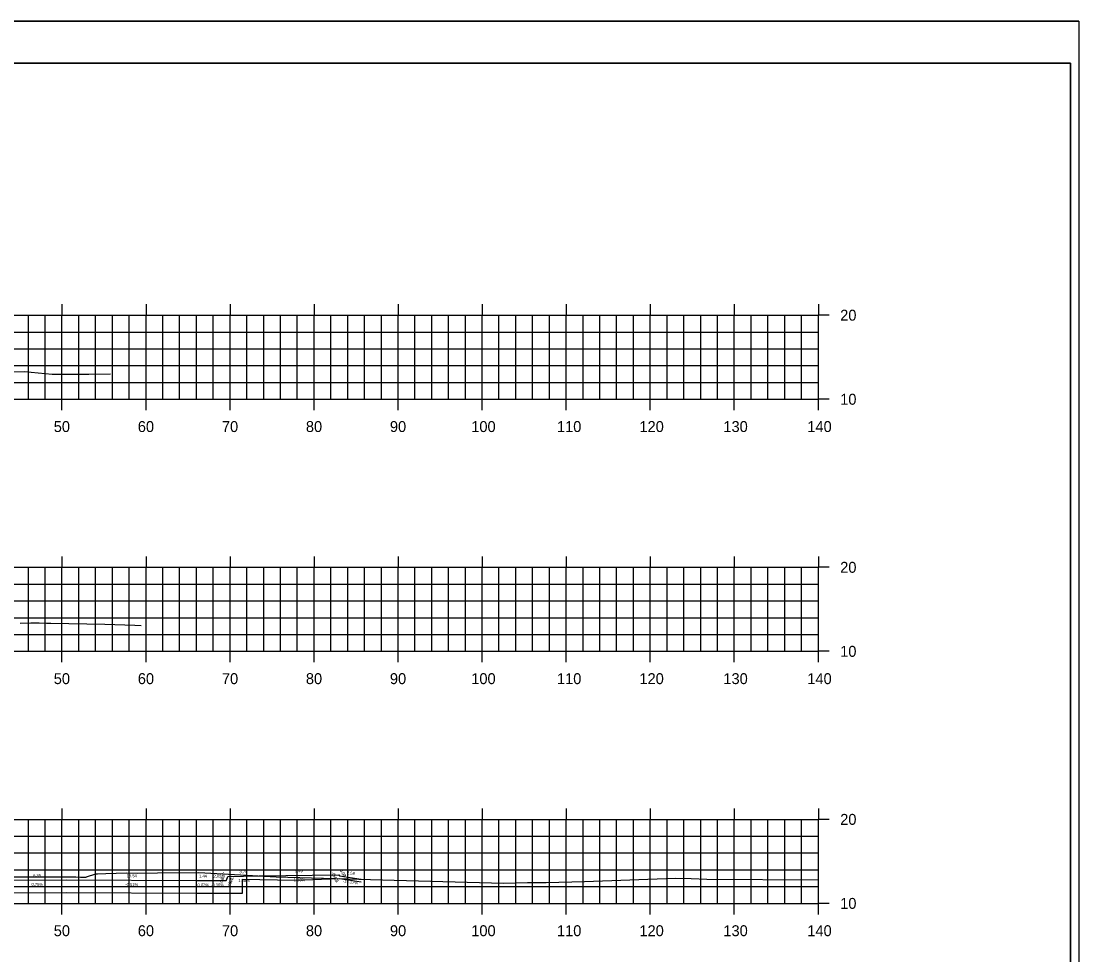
# Model space of a CAD drawing. Extents: x 40011 to 50684, y 49949 to 72236.
# Drawn here: x 41837.1 to 41963, y 69083.5 to 69194.6 of the extents above; entities that cross this region are included whole.
import ezdxf

# ---------------------------------------------------------------- set-up
doc = ezdxf.new("R2010")
doc.units = 0
for name, color, linetype in [('1', 7, 'Continuous'), ('10', 7, 'Continuous'), ('41', 7, 'Continuous'), ('51', 7, 'Continuous'), ('53', 7, 'Continuous'), ('55', 7, 'Continuous'), ('57', 7, 'Continuous'), ('58', 7, 'Continuous'), ('59', 7, 'Continuous'), ('60', 7, 'Continuous')]:
    doc.layers.add(name, color=color, linetype=linetype)

msp = doc.modelspace()

# ---------------------------------------------------------------- linework, layer by layer
at = {"layer": '1'}
for p, q in [((41962.98, 69194.6), (41613.59, 69194.6)), ((41961.98, 69189.6), (41631.98, 69189.6)), ((41961.98, 68979.6), (41961.98, 69189.6))]:
    msp.add_line(p, q, dxfattribs=at)
at = {"layer": '41'}
for points in [[(41613.59, 69194.6), (41962.98, 69194.6), (41962.98, 68974.6), (41613.59, 68974.6)], [(41631.98, 69189.6), (41961.98, 69189.6), (41961.98, 68979.6), (41631.98, 68979.6)]]:
    msp.add_lwpolyline(points, close=True, dxfattribs=at)
at = {"layer": '51'}
for p, q in [((41837.98, 69149.6), (41837.98, 69159.6)), ((41839.98, 69149.6), (41839.98, 69159.6)), ((41843.98, 69149.6), (41843.98, 69159.6)), ((41845.98, 69149.6), (41845.98, 69159.6)), ((41847.98, 69149.6), (41847.98, 69159.6)), ((41849.98, 69149.6), (41849.98, 69159.6)), ((41853.98, 69149.6), (41853.98, 69159.6)), ((41855.98, 69149.6), (41855.98, 69159.6)), ((41857.98, 69149.6), (41857.98, 69159.6)), ((41859.98, 69149.6), (41859.98, 69159.6)), ((41863.98, 69149.6), (41863.98, 69159.6)), ((41865.98, 69149.6), (41865.98, 69159.6)), ((41867.98, 69149.6), (41867.98, 69159.6)), ((41869.98, 69149.6), (41869.98, 69159.6)), ((41873.98, 69149.6), (41873.98, 69159.6)), ((41875.98, 69149.6), (41875.98, 69159.6)), ((41877.98, 69149.6), (41877.98, 69159.6)), ((41879.98, 69149.6), (41879.98, 69159.6)), ((41883.98, 69149.6), (41883.98, 69159.6)), ((41885.98, 69149.6), (41885.98, 69159.6)), ((41887.98, 69149.6), (41887.98, 69159.6)), ((41889.98, 69149.6), (41889.98, 69159.6)), ((41893.98, 69149.6), (41893.98, 69159.6)), ((41895.98, 69149.6), (41895.98, 69159.6)), ((41897.98, 69149.6), (41897.98, 69159.6)), ((41899.98, 69149.6), (41899.98, 69159.6)), ((41903.98, 69149.6), (41903.98, 69159.6)), ((41905.98, 69149.6), (41905.98, 69159.6)), ((41907.98, 69149.6), (41907.98, 69159.6)), ((41909.98, 69149.6), (41909.98, 69159.6)), ((41913.98, 69149.6), (41913.98, 69159.6)), ((41915.98, 69149.6), (41915.98, 69159.6)), ((41917.98, 69149.6), (41917.98, 69159.6)), ((41919.98, 69149.6), (41919.98, 69159.6)), ((41923.98, 69149.6), (41923.98, 69159.6)), ((41925.98, 69149.6), (41925.98, 69159.6)), ((41927.98, 69149.6), (41927.98, 69159.6)), ((41929.98, 69149.6), (41929.98, 69159.6)), ((41931.98, 69149.6), (41931.98, 69159.6)), ((41933.28, 69159.6), (41931.98, 69159.6)), ((41651.98, 69149.6), (41931.98, 69149.6)), ((41841.98, 69148.3), (41841.98, 69149.6)), ((41851.98, 69148.3), (41851.98, 69149.6)), ((41861.98, 69148.3), (41861.98, 69149.6)), ((41871.98, 69148.3), (41871.98, 69149.6)), ((41881.98, 69148.3), (41881.98, 69149.6)), ((41891.98, 69148.3), (41891.98, 69149.6)), ((41901.98, 69148.3), (41901.98, 69149.6)), ((41911.98, 69148.3), (41911.98, 69149.6)), ((41921.98, 69148.3), (41921.98, 69149.6)), ((41931.98, 69148.3), (41931.98, 69149.6)), ((41933.28, 69149.6), (41931.98, 69149.6)), ((41837.98, 69119.6), (41837.98, 69129.6)), ((41839.98, 69119.6), (41839.98, 69129.6)), ((41843.98, 69119.6), (41843.98, 69129.6)), ((41845.98, 69119.6), (41845.98, 69129.6)), ((41847.98, 69119.6), (41847.98, 69129.6)), ((41849.98, 69119.6), (41849.98, 69129.6)), ((41853.98, 69119.6), (41853.98, 69129.6)), ((41855.98, 69119.6), (41855.98, 69129.6)), ((41857.98, 69119.6), (41857.98, 69129.6)), ((41859.98, 69119.6), (41859.98, 69129.6)), ((41863.98, 69119.6), (41863.98, 69129.6)), ((41865.98, 69119.6), (41865.98, 69129.6)), ((41867.98, 69119.6), (41867.98, 69129.6)), ((41869.98, 69119.6), (41869.98, 69129.6)), ((41873.98, 69119.6), (41873.98, 69129.6)), ((41875.98, 69119.6), (41875.98, 69129.6)), ((41877.98, 69119.6), (41877.98, 69129.6)), ((41879.98, 69119.6), (41879.98, 69129.6)), ((41883.98, 69119.6), (41883.98, 69129.6)), ((41885.98, 69119.6), (41885.98, 69129.6)), ((41887.98, 69119.6), (41887.98, 69129.6)), ((41889.98, 69119.6), (41889.98, 69129.6)), ((41893.98, 69119.6), (41893.98, 69129.6)), ((41895.98, 69119.6), (41895.98, 69129.6)), ((41897.98, 69119.6), (41897.98, 69129.6)), ((41899.98, 69119.6), (41899.98, 69129.6)), ((41903.98, 69119.6), (41903.98, 69129.6)), ((41905.98, 69119.6), (41905.98, 69129.6)), ((41907.98, 69119.6), (41907.98, 69129.6)), ((41909.98, 69119.6), (41909.98, 69129.6)), ((41913.98, 69119.6), (41913.98, 69129.6)), ((41915.98, 69119.6), (41915.98, 69129.6)), ((41917.98, 69119.6), (41917.98, 69129.6)), ((41919.98, 69119.6), (41919.98, 69129.6)), ((41923.98, 69119.6), (41923.98, 69129.6)), ((41925.98, 69119.6), (41925.98, 69129.6)), ((41927.98, 69119.6), (41927.98, 69129.6)), ((41929.98, 69119.6), (41929.98, 69129.6)), ((41931.98, 69119.6), (41931.98, 69129.6)), ((41933.28, 69129.6), (41931.98, 69129.6)), ((41651.98, 69119.6), (41931.98, 69119.6)), ((41841.98, 69118.3), (41841.98, 69119.6)), ((41851.98, 69118.3), (41851.98, 69119.6)), ((41861.98, 69118.3), (41861.98, 69119.6)), ((41871.98, 69118.3), (41871.98, 69119.6)), ((41881.98, 69118.3), (41881.98, 69119.6)), ((41891.98, 69118.3), (41891.98, 69119.6)), ((41901.98, 69118.3), (41901.98, 69119.6)), ((41911.98, 69118.3), (41911.98, 69119.6)), ((41921.98, 69118.3), (41921.98, 69119.6)), ((41931.98, 69118.3), (41931.98, 69119.6)), ((41933.28, 69119.6), (41931.98, 69119.6)), ((41837.98, 69089.6), (41837.98, 69099.6)), ((41839.98, 69089.6), (41839.98, 69099.6)), ((41843.98, 69089.6), (41843.98, 69099.6)), ((41845.98, 69089.6), (41845.98, 69099.6)), ((41847.98, 69089.6), (41847.98, 69099.6)), ((41849.98, 69089.6), (41849.98, 69099.6)), ((41853.98, 69089.6), (41853.98, 69099.6)), ((41855.98, 69089.6), (41855.98, 69099.6)), ((41857.98, 69089.6), (41857.98, 69099.6)), ((41859.98, 69089.6), (41859.98, 69099.6)), ((41863.98, 69089.6), (41863.98, 69099.6)), ((41865.98, 69089.6), (41865.98, 69099.6)), ((41867.98, 69089.6), (41867.98, 69099.6)), ((41869.98, 69089.6), (41869.98, 69099.6)), ((41873.98, 69089.6), (41873.98, 69099.6)), ((41875.98, 69089.6), (41875.98, 69099.6)), ((41877.98, 69089.6), (41877.98, 69099.6)), ((41879.98, 69089.6), (41879.98, 69099.6)), ((41883.98, 69089.6), (41883.98, 69099.6)), ((41885.98, 69089.6), (41885.98, 69099.6)), ((41887.98, 69089.6), (41887.98, 69099.6)), ((41889.98, 69089.6), (41889.98, 69099.6)), ((41893.98, 69089.6), (41893.98, 69099.6)), ((41895.98, 69089.6), (41895.98, 69099.6)), ((41897.98, 69089.6), (41897.98, 69099.6)), ((41899.98, 69089.6), (41899.98, 69099.6)), ((41903.98, 69089.6), (41903.98, 69099.6)), ((41905.98, 69089.6), (41905.98, 69099.6)), ((41907.98, 69089.6), (41907.98, 69099.6)), ((41909.98, 69089.6), (41909.98, 69099.6)), ((41913.98, 69089.6), (41913.98, 69099.6)), ((41915.98, 69089.6), (41915.98, 69099.6)), ((41917.98, 69089.6), (41917.98, 69099.6)), ((41919.98, 69089.6), (41919.98, 69099.6)), ((41923.98, 69089.6), (41923.98, 69099.6)), ((41925.98, 69089.6), (41925.98, 69099.6)), ((41927.98, 69089.6), (41927.98, 69099.6)), ((41929.98, 69089.6), (41929.98, 69099.6)), ((41931.98, 69089.6), (41931.98, 69099.6)), ((41933.28, 69099.6), (41931.98, 69099.6)), ((41651.98, 69089.6), (41931.98, 69089.6)), ((41841.98, 69088.3), (41841.98, 69089.6)), ((41851.98, 69088.3), (41851.98, 69089.6)), ((41861.98, 69088.3), (41861.98, 69089.6)), ((41871.98, 69088.3), (41871.98, 69089.6)), ((41881.98, 69088.3), (41881.98, 69089.6)), ((41891.98, 69088.3), (41891.98, 69089.6)), ((41901.98, 69088.3), (41901.98, 69089.6)), ((41911.98, 69088.3), (41911.98, 69089.6)), ((41921.98, 69088.3), (41921.98, 69089.6)), ((41931.98, 69088.3), (41931.98, 69089.6)), ((41933.28, 69089.6), (41931.98, 69089.6))]:
    msp.add_line(p, q, dxfattribs=at)
at = {"layer": '53'}
for p, q in [((41651.98, 69157.6), (41931.98, 69157.6)), ((41651.98, 69155.6), (41931.98, 69155.6)), ((41651.98, 69153.6), (41931.98, 69153.6)), ((41651.98, 69151.6), (41931.98, 69151.6)), ((41651.98, 69127.6), (41931.98, 69127.6)), ((41651.98, 69125.6), (41931.98, 69125.6)), ((41651.98, 69123.6), (41931.98, 69123.6)), ((41651.98, 69121.6), (41931.98, 69121.6)), ((41651.98, 69097.6), (41931.98, 69097.6)), ((41651.98, 69095.6), (41931.98, 69095.6)), ((41651.98, 69093.6), (41931.98, 69093.6)), ((41651.98, 69091.6), (41931.98, 69091.6))]:
    msp.add_line(p, q, dxfattribs=at)
at = {"layer": '55'}
for p, q in [((41651.98, 69159.6), (41931.98, 69159.6)), ((41841.98, 69149.6), (41841.98, 69159.6)), ((41851.98, 69149.6), (41851.98, 69159.6)), ((41861.98, 69149.6), (41861.98, 69159.6)), ((41871.98, 69149.6), (41871.98, 69159.6)), ((41881.98, 69149.6), (41881.98, 69159.6)), ((41891.98, 69149.6), (41891.98, 69159.6)), ((41901.98, 69149.6), (41901.98, 69159.6)), ((41911.98, 69149.6), (41911.98, 69159.6)), ((41921.98, 69149.6), (41921.98, 69159.6)), ((41931.98, 69149.6), (41931.98, 69159.6)), ((41651.98, 69149.6), (41931.98, 69149.6)), ((41651.98, 69129.6), (41931.98, 69129.6)), ((41841.98, 69119.6), (41841.98, 69129.6)), ((41851.98, 69119.6), (41851.98, 69129.6)), ((41861.98, 69119.6), (41861.98, 69129.6)), ((41871.98, 69119.6), (41871.98, 69129.6)), ((41881.98, 69119.6), (41881.98, 69129.6)), ((41891.98, 69119.6), (41891.98, 69129.6)), ((41901.98, 69119.6), (41901.98, 69129.6)), ((41911.98, 69119.6), (41911.98, 69129.6)), ((41921.98, 69119.6), (41921.98, 69129.6)), ((41931.98, 69119.6), (41931.98, 69129.6)), ((41651.98, 69119.6), (41931.98, 69119.6)), ((41651.98, 69099.6), (41931.98, 69099.6)), ((41841.98, 69089.6), (41841.98, 69099.6)), ((41851.98, 69089.6), (41851.98, 69099.6)), ((41861.98, 69089.6), (41861.98, 69099.6)), ((41871.98, 69089.6), (41871.98, 69099.6)), ((41881.98, 69089.6), (41881.98, 69099.6)), ((41891.98, 69089.6), (41891.98, 69099.6)), ((41901.98, 69089.6), (41901.98, 69099.6)), ((41911.98, 69089.6), (41911.98, 69099.6)), ((41921.98, 69089.6), (41921.98, 69099.6)), ((41931.98, 69089.6), (41931.98, 69099.6)), ((41651.98, 69089.6), (41931.98, 69089.6))]:
    msp.add_line(p, q, dxfattribs=at)
at = {"layer": '57'}
for points in [[(41829.17, 69152.83), (41837.47, 69152.89), (41840.83, 69152.6), (41845.18, 69152.6), (41847.74, 69152.64)], [(41837, 69122.95), (41838.27, 69122.98), (41839.27, 69122.98), (41840.15, 69122.97), (41840.65, 69122.96), (41847.07, 69122.83), (41850.63, 69122.72), (41851.42, 69122.68)], [(41831.64, 69092.77), (41838.07, 69092.78), (41838.5, 69092.78), (41838.89, 69092.78), (41843.61, 69092.75), (41844.19, 69092.74), (41844.43, 69092.74), (41844.84, 69092.74), (41844.88, 69092.75), (41845.99, 69093.12), (41846.21, 69093.12), (41847.2, 69093.15), (41848.44, 69093.2), (41849.66, 69093.22), (41850.91, 69093.21), (41853.34, 69093.23), (41858.25, 69093.27), (41867.47, 69092.75), (41881.49, 69092.37), (41894.55, 69092.01), (41897.39, 69092.08), (41899.61, 69092.08), (41904.16, 69092.21), (41914.96, 69092.59), (41916.85, 69092.55), (41918.72, 69092.48), (41931.98, 69092.41)]]:
    msp.add_lwpolyline(points, dxfattribs=at)
at = {"layer": '58'}
msp.add_lwpolyline([(41801.98, 69091.63), (41803.29, 69091.6), (41803.29, 69091.6), (41812.56, 69091.38), (41812.7, 69091.38), (41817.65, 69091.25), (41824.28, 69091.08), (41832.73, 69090.85), (41833.37, 69090.84), (41835.21, 69090.84), (41835.61, 69090.86), (41842.46, 69090.91), (41858, 69090.83), (41859.44, 69090.83), (41861.54, 69090.82), (41863.12, 69090.83), (41863.45, 69090.83), (41863.45, 69091.15), (41863.47, 69092.5), (41869.69, 69092.35), (41874.99, 69092.55), (41877.58, 69092.16)], dxfattribs=at)
at = {"layer": '59'}
msp.add_lwpolyline([(41835.61, 69092.36), (41842.46, 69092.41), (41858, 69092.33), (41859.44, 69092.33), (41861.53, 69092.32), (41861.55, 69092.37), (41861.73, 69092.82), (41865.43, 69092.88), (41874.92, 69093.01), (41874.92, 69093.01), (41874.99, 69092.88), (41877.58, 69092.49)], dxfattribs=at)
at = {"layer": '60'}
for p, q in [((41841.98, 69160.9), (41841.98, 69159.6)), ((41851.98, 69160.9), (41851.98, 69159.6)), ((41861.98, 69160.9), (41861.98, 69159.6)), ((41871.98, 69160.9), (41871.98, 69159.6)), ((41881.98, 69160.9), (41881.98, 69159.6)), ((41891.98, 69160.9), (41891.98, 69159.6)), ((41901.98, 69160.9), (41901.98, 69159.6)), ((41911.98, 69160.9), (41911.98, 69159.6)), ((41921.98, 69160.9), (41921.98, 69159.6)), ((41931.98, 69160.9), (41931.98, 69159.6)), ((41841.98, 69130.9), (41841.98, 69129.6)), ((41851.98, 69130.9), (41851.98, 69129.6)), ((41861.98, 69130.9), (41861.98, 69129.6)), ((41871.98, 69130.9), (41871.98, 69129.6)), ((41881.98, 69130.9), (41881.98, 69129.6)), ((41891.98, 69130.9), (41891.98, 69129.6)), ((41901.98, 69130.9), (41901.98, 69129.6)), ((41911.98, 69130.9), (41911.98, 69129.6)), ((41921.98, 69130.9), (41921.98, 69129.6)), ((41931.98, 69130.9), (41931.98, 69129.6)), ((41841.98, 69100.9), (41841.98, 69099.6)), ((41851.98, 69100.9), (41851.98, 69099.6)), ((41861.98, 69100.9), (41861.98, 69099.6)), ((41871.98, 69100.9), (41871.98, 69099.6)), ((41881.98, 69100.9), (41881.98, 69099.6)), ((41891.98, 69100.9), (41891.98, 69099.6)), ((41901.98, 69100.9), (41901.98, 69099.6)), ((41911.98, 69100.9), (41911.98, 69099.6)), ((41921.98, 69100.9), (41921.98, 69099.6)), ((41931.98, 69100.9), (41931.98, 69099.6))]:
    msp.add_line(p, q, dxfattribs=at)

# ---------------------------------------------------------------- texts
at = {"layer": '10'}
for s, rotation, p in [('3.70', 0.7882, (41863.1, 69093.19)), ('9.49', 0.7881, (41869.69, 69093.28)), ('0.07', 300.3736, (41875.02, 69093.53)), ('0.00', 293.1519, (41875.05, 69093.58)), ('2.59', 351.3738, (41875.87, 69093.1)), ('6.85', 0.4287, (41838.55, 69092.73)), ('15.54', 359.705, (41849.67, 69092.72)), ('1.44', 359.9837, (41858.29, 69092.68)), ('2.09', 359.8271, (41860.01, 69092.68)), ('0.02', 69.0969, (41861.05, 69092.03)), ('0.17', 69.0969, (41861.16, 69092.33)), ('0.4:1', 69.0969, (41862.02, 69091.62)), ('0.4:1', 69.0969, (41862.11, 69091.87)), ('1.38%', 0.7882, (41862.95, 69092.14)), ('1.38%', 0.7881, (41869.55, 69092.23)), ('-0.4:1', 293.1519, (41874.04, 69093.27)), ('-0.6:1', 300.3736, (41874.05, 69093.1)), ('-15.17%', 351.3738, (41875.39, 69092.11)), ('0.75%', 0.4287, (41838.35, 69091.68)), ('-0.51%', 359.705, (41849.51, 69091.67)), ('-0.03%', 359.9837, (41857.95, 69091.63)), ('-0.30%', 359.8271, (41859.71, 69091.63))]:
    msp.add_text(s, height=0.35, rotation=rotation, dxfattribs=at).set_placement(p)
at = {"layer": '51'}
for s, p in [('20', (41934.58, 69158.95)), ('10', (41934.58, 69148.95)), ('50', (41841, 69145.7)), ('60', (41851, 69145.7)), ('70', (41861.01, 69145.7)), ('80', (41871, 69145.7)), ('90', (41881, 69145.7)), ('100', (41890.68, 69145.7)), ('110', (41900.88, 69145.7)), ('120', (41910.69, 69145.7)), ('130', (41920.68, 69145.7)), ('140', (41930.67, 69145.7)), ('20', (41934.58, 69128.95)), ('10', (41934.58, 69118.95)), ('50', (41841, 69115.7)), ('60', (41851, 69115.7)), ('70', (41861.01, 69115.7)), ('80', (41871, 69115.7)), ('90', (41881, 69115.7)), ('100', (41890.68, 69115.7)), ('110', (41900.88, 69115.7)), ('120', (41910.69, 69115.7)), ('130', (41920.68, 69115.7)), ('140', (41930.67, 69115.7)), ('20', (41934.58, 69098.95)), ('10', (41934.58, 69088.95)), ('50', (41841, 69085.7)), ('60', (41851, 69085.7)), ('70', (41861.01, 69085.7)), ('80', (41871, 69085.7)), ('90', (41881, 69085.7)), ('100', (41890.68, 69085.7)), ('110', (41900.88, 69085.7)), ('120', (41910.69, 69085.7)), ('130', (41920.68, 69085.7)), ('140', (41930.67, 69085.7))]:
    msp.add_text(s, height=1.3, dxfattribs=at).set_placement(p)

doc.saveas('drawing.dxf')
